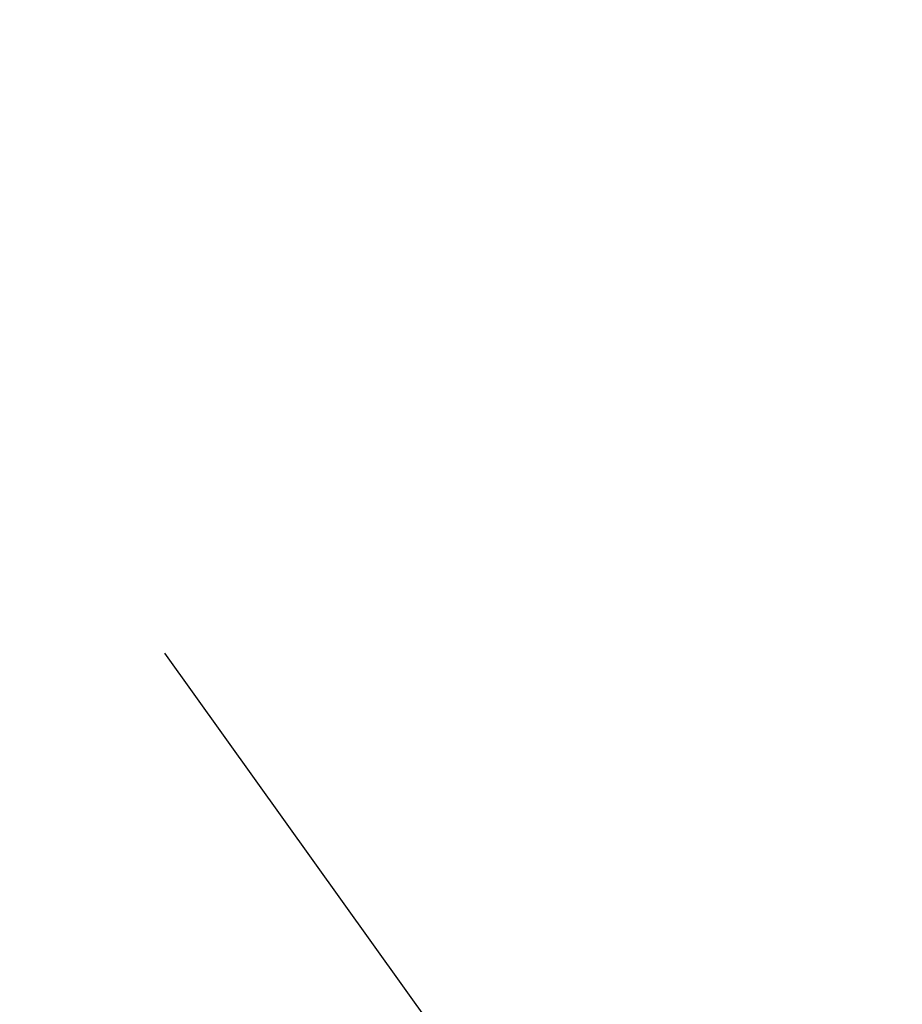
# Model space of a CAD drawing. Header units: metres. Extents: x 7527663 to 7537587, y 5492976 to 5503267.
# Tile 288 of 656: x 7531951.76 to 7531952.82, y 5499175.9 to 5499177.08. Entities that reach past the tile are written whole.
import ezdxf

# ---------------------------------------------------------------- set-up
doc = ezdxf.new("R2010")
doc.units = ezdxf.units.M
doc.linetypes.add('1.4_1.4', pattern=[2.8, 1.4, -1.4])

msp = doc.modelspace()

# ---------------------------------------------------------------- linework, layer by layer
at = {"layer": 'Zakres', "color": 5, "linetype": '1.4_1.4', "lineweight": 25, "flags": 128}
msp.add_lwpolyline([(7532124.99, 5499095.27), (7532172.79, 5499102.15), (7532184.08, 5499102.85), (7532257.45, 5499212.21), (7532297.32, 5499318.75), (7532251.1, 5499375.2), (7532266.63, 5499421.76), (7532325.19, 5499443.99), (7532436.66, 5499434.46), (7532496.09, 5499460.06), (7532569.03, 5499504.92), (7532658.91, 5499535.36), (7532765.1, 5499629.55), (7532839.54, 5499729.38), (7532897.57, 5499726.03), (7532914.35, 5499580.73), (7532869.35, 5499565.87), (7532831.95, 5499526.36), (7532832.66, 5499450.87), (7532910.97, 5499481.91), (7532955.42, 5499424.76), (7532976.59, 5499314.69), (7532989.29, 5499063.52), (7533058.43, 5499054.34), (7533084.54, 5499232.14), (7533132.52, 5499263.19), (7533159.33, 5499162.29), (7533222.83, 5499185.58), (7533273.63, 5499494.61), (7533282.8, 5499659.71), (7532949.07, 5499769.78), (7532949.6, 5499830.63), (7533180.67, 5499875.08), (7533313.14, 5499872.79), (7533346.48, 5499854.97), (7533365.88, 5499791.12), (7533412.8, 5499785.12), (7533438.55, 5499812.29), (7533441.37, 5499875.43), (7533484.15, 5499897.04), (7533545.44, 5499937.17), (7533673.15, 5500017.6), (7533749.35, 5500094.39), (7533777.57, 5500128.79), (7534007.99, 5500175.59), (7534186.85, 5500179.47), (7534240.95, 5500208.22), (7534284.95, 5500255.15), (7534293.51, 5500249.35), (7534333.55, 5500221.86), (7534444.85, 5500195.93), (7534555.8, 5500196.46), (7534726.19, 5500214.1), (7534798.86, 5500232.8), (7534783.69, 5500289.6), (7534724.43, 5500292.77), (7534675.74, 5500276.9), (7534650.34, 5500257.14), (7534584.55, 5500255.2), (7534437.09, 5500254.49), (7534329.85, 5500291.18), (7534209.72, 5500427.53), (7534186.09, 5500404.95), (7534118.71, 5500444.11), (7534096.84, 5500422.24), (7534157.16, 5500379.55), (7534112.09, 5500321.43), (7534083.52, 5500332.02), (7534043.57, 5500300.53), (7534013.23, 5500283.95), (7533949.02, 5500246.91), (7533795.81, 5500207.87), (7533677.21, 5500119.03), (7533651.81, 5500152.19), (7533513.52, 5500049.18), (7533469.74, 5500018.85), (7533450.55, 5500058.88), (7533375.76, 5500093.1), (7533328.13, 5500013.72), (7533295.68, 5500002.08), (7533116.4, 5499970.61), (7533116.29, 5500014.6), (7533002.87, 5500013.02), (7533001.11, 5500035.6), (7532900.57, 5500075.81), (7532885.04, 5500029.6), (7532712.18, 5500081.46), (7532661.91, 5499978.62), (7532746.76, 5499934.35), (7532694.19, 5499808.41), (7532647.27, 5499819.34), (7532626.46, 5499783.36), (7532411.97, 5499873.67), (7532393.63, 5499832.04), (7532579.54, 5499749.14), (7532547.08, 5499703.28), (7532439.13, 5499742.08), (7532115.28, 5499818.64), (7532048.26, 5499841.21), (7531978.41, 5499816.52), (7531963.59, 5499784.06), (7532093.06, 5499751.26), (7532132.92, 5499745.26), (7532316.72, 5499671.18), (7532316.01, 5499623.55), (7531900.09, 5499730.09), (7531891.62, 5499688.81), (7531975.94, 5499629.9), (7531986.52, 5499607.68), (7532283.56, 5499574.16), (7532277.56, 5499495.14), (7532231, 5499475.03), (7532170.67, 5499496.9), (7532189.37, 5499542.41), (7532156.21, 5499552.64), (7532142.1, 5499526.18), (7532081.42, 5499533.24), (7532040.32, 5499476.27), (7531943.04, 5499442.14), (7531945.6, 5499389.31), (7532103.64, 5499422.12), (7532137.71, 5499433.89), (7532185.49, 5499405.89), (7532167.5, 5499347.33), (7532088.47, 5499290.88), (7531966.76, 5499234.08), (7531910.5, 5499234.26), (7531958.36, 5499167.34), (7531985.29, 5499073.39)], close=True, dxfattribs=at)

doc.saveas('drawing.dxf')
